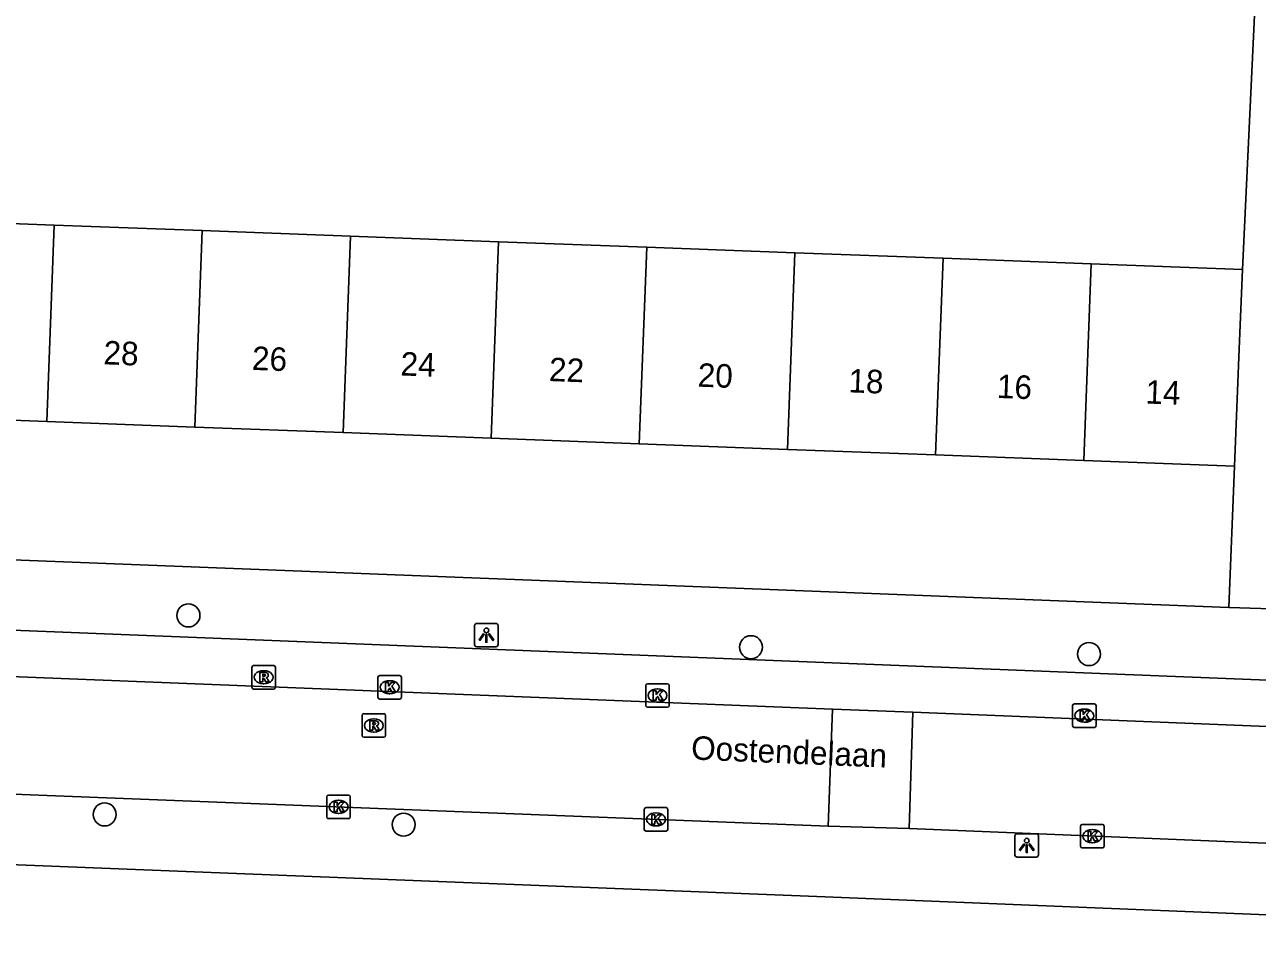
# Model space of a CAD drawing. Extents: x 160732 to 162105, y 387428 to 388479.
# Drawn here: x 161302.4 to 161354.8, y 387537 to 387575.6 of the extents above; entities that cross this region are included whole.
import ezdxf

# ---------------------------------------------------------------- set-up
doc = ezdxf.new("R2010")
doc.units = 0
for name, color, linetype in [('IMGEO_Boom', 7, 'Continuous'), ('IMGEO_Kolk', 7, 'Continuous'), ('IMGEO_Lichtpunt', 7, 'Continuous'), ('IMGEO_Openbare_ruimte_label', 7, 'Continuous'), ('IMGEO_Pand', 7, 'Continuous'), ('IMGEO_Pand_nummerreeks', 7, 'Continuous'), ('IMGEO_Rijbaan_lokaal_open', 7, 'Continuous'), ('IMGEO_Rioolput', 7, 'Continuous'), ('IMGEO_Voetpad_open', 7, 'Continuous')]:
    doc.layers.add(name, color=color, linetype=linetype)

msp = doc.modelspace()

# ---------------------------------------------------------------- linework, layer by layer
at = {"layer": 'IMGEO_Boom'}
for centre in [(161309.375, 387550.5), (161333.295, 387549.15), (161347.665, 387548.857), (161305.812, 387542.039), (161318.525, 387541.606)]:
    msp.add_circle(centre, 0.489, dxfattribs=at)
at = {"layer": 'IMGEO_Kolk'}
for p, q in [((161317.432, 387547.02), (161317.432, 387547.872)), ((161317.507, 387547.946), (161318.359, 387547.946)), ((161317.92, 387547.726), (161317.945, 387547.726)), ((161318.433, 387547.872), (161318.433, 387547.02)), ((161328.819, 387546.668), (161328.819, 387547.52)), ((161328.894, 387547.594), (161329.746, 387547.594)), ((161329.307, 387547.374), (161329.332, 387547.374)), ((161329.82, 387547.52), (161329.82, 387546.668)), ((161318.359, 387546.946), (161317.507, 387546.946)), ((161317.943, 387547.166), (161317.918, 387547.166)), ((161329.33, 387546.814), (161329.305, 387546.814)), ((161346.971, 387545.813), (161346.971, 387546.665)), ((161347.046, 387546.739), (161347.898, 387546.739)), ((161347.972, 387546.665), (161347.972, 387545.813)), ((161329.746, 387546.594), (161328.894, 387546.594)), ((161347.459, 387546.519), (161347.484, 387546.519)), ((161347.898, 387545.739), (161347.046, 387545.739)), ((161347.482, 387545.959), (161347.457, 387545.959)), ((161315.258, 387541.933), (161315.258, 387542.785)), ((161315.333, 387542.859), (161316.185, 387542.859)), ((161315.746, 387542.639), (161315.771, 387542.639)), ((161316.259, 387542.785), (161316.259, 387541.933)), ((161315.769, 387542.079), (161315.744, 387542.079)), ((161328.757, 387541.403), (161328.757, 387542.255)), ((161328.832, 387542.329), (161329.684, 387542.329)), ((161329.245, 387542.109), (161329.27, 387542.109)), ((161329.758, 387542.255), (161329.758, 387541.403)), ((161316.185, 387541.859), (161315.333, 387541.859)), ((161329.268, 387541.549), (161329.243, 387541.549)), ((161347.308, 387540.689), (161347.308, 387541.541)), ((161347.383, 387541.615), (161348.235, 387541.615)), ((161348.309, 387541.541), (161348.309, 387540.689)), ((161329.684, 387541.329), (161328.832, 387541.329)), ((161347.796, 387541.395), (161347.821, 387541.395)), ((161348.235, 387540.615), (161347.383, 387540.615)), ((161347.819, 387540.835), (161347.794, 387540.835))]:
    msp.add_line(p, q, dxfattribs=at)
for points in [[(161317.432, 387547.02), (161317.432, 387547.872)], [(161317.507, 387547.946), (161318.359, 387547.946)], [(161318.433, 387547.872), (161318.433, 387547.02)], [(161317.753, 387547.646), (161317.876, 387547.646), (161317.876, 387547.495), (161318.006, 387547.646), (161318.17, 387547.646), (161318.024, 387547.495), (161318.177, 387547.246), (161318.025, 387547.246), (161317.94, 387547.41), (161317.876, 387547.343), (161317.876, 387547.246), (161317.753, 387547.246), (161317.753, 387547.646)], [(161328.819, 387546.668), (161328.819, 387547.52)], [(161328.894, 387547.594), (161329.746, 387547.594)], [(161329.14, 387547.294), (161329.263, 387547.294), (161329.263, 387547.143), (161329.393, 387547.294), (161329.557, 387547.294), (161329.411, 387547.143), (161329.564, 387546.894), (161329.412, 387546.894), (161329.327, 387547.058), (161329.263, 387546.991), (161329.263, 387546.894), (161329.14, 387546.894), (161329.14, 387547.294)], [(161329.82, 387547.52), (161329.82, 387546.668)], [(161318.359, 387546.946), (161317.507, 387546.946)], [(161346.971, 387545.813), (161346.971, 387546.665)], [(161347.046, 387546.739), (161347.898, 387546.739)], [(161347.972, 387546.665), (161347.972, 387545.813)], [(161329.746, 387546.594), (161328.894, 387546.594)], [(161347.292, 387546.439), (161347.415, 387546.439), (161347.415, 387546.288), (161347.545, 387546.439), (161347.709, 387546.439), (161347.563, 387546.288), (161347.716, 387546.039), (161347.564, 387546.039), (161347.479, 387546.203), (161347.415, 387546.136), (161347.415, 387546.039), (161347.292, 387546.039), (161347.292, 387546.439)], [(161347.898, 387545.739), (161347.046, 387545.739)], [(161315.258, 387541.933), (161315.258, 387542.785)], [(161315.333, 387542.859), (161316.185, 387542.859)], [(161315.579, 387542.559), (161315.702, 387542.559), (161315.702, 387542.408), (161315.832, 387542.559), (161315.996, 387542.559), (161315.85, 387542.408), (161316.003, 387542.159), (161315.851, 387542.159), (161315.766, 387542.323), (161315.702, 387542.256), (161315.702, 387542.159), (161315.579, 387542.159), (161315.579, 387542.559)], [(161316.259, 387542.785), (161316.259, 387541.933)], [(161328.757, 387541.403), (161328.757, 387542.255)], [(161328.832, 387542.329), (161329.684, 387542.329)], [(161329.078, 387542.029), (161329.201, 387542.029), (161329.201, 387541.878), (161329.331, 387542.029), (161329.495, 387542.029), (161329.349, 387541.878), (161329.502, 387541.629), (161329.35, 387541.629), (161329.265, 387541.793), (161329.201, 387541.726), (161329.201, 387541.629), (161329.078, 387541.629), (161329.078, 387542.029)], [(161329.758, 387542.255), (161329.758, 387541.403)], [(161316.185, 387541.859), (161315.333, 387541.859)], [(161347.308, 387540.689), (161347.308, 387541.541)], [(161347.383, 387541.615), (161348.235, 387541.615)], [(161348.309, 387541.541), (161348.309, 387540.689)], [(161329.684, 387541.329), (161328.832, 387541.329)], [(161347.629, 387541.315), (161347.752, 387541.315), (161347.752, 387541.164), (161347.882, 387541.315), (161348.046, 387541.315), (161347.9, 387541.164), (161348.053, 387540.915), (161347.901, 387540.915), (161347.816, 387541.079), (161347.752, 387541.012), (161347.752, 387540.915), (161347.629, 387540.915), (161347.629, 387541.315)], [(161348.235, 387540.615), (161347.383, 387540.615)]]:
    msp.add_lwpolyline(points, dxfattribs=at)
for centre, start, end in [((161317.509, 387547.87), 91.552, 178.448), ((161317.509, 387547.87), 91.552, 178.448), ((161318.357, 387547.87), 1.552, 88.448), ((161318.357, 387547.87), 1.552, 88.448), ((161328.896, 387547.518), 91.552, 178.448), ((161328.896, 387547.518), 91.552, 178.448), ((161329.744, 387547.518), 1.552, 88.448), ((161329.744, 387547.518), 1.552, 88.448), ((161317.509, 387547.022), 181.552, 268.448), ((161317.509, 387547.022), 181.552, 268.448), ((161318.357, 387547.022), 271.552, 358.448), ((161318.357, 387547.022), 271.552, 358.448), ((161328.896, 387546.67), 181.552, 268.448), ((161328.896, 387546.67), 181.552, 268.448), ((161329.744, 387546.67), 271.552, 358.448), ((161329.744, 387546.67), 271.552, 358.448), ((161347.048, 387546.663), 91.552, 178.448), ((161347.048, 387546.663), 91.552, 178.448), ((161347.896, 387546.663), 1.552, 88.448), ((161347.896, 387546.663), 1.552, 88.448), ((161347.048, 387545.815), 181.552, 268.448), ((161347.048, 387545.815), 181.552, 268.448), ((161347.896, 387545.815), 271.552, 358.448), ((161347.896, 387545.815), 271.552, 358.448), ((161315.335, 387542.783), 91.552, 178.448), ((161315.335, 387542.783), 91.552, 178.448), ((161316.183, 387542.783), 1.552, 88.448), ((161316.183, 387542.783), 1.552, 88.448), ((161315.335, 387541.935), 181.552, 268.448), ((161315.335, 387541.935), 181.552, 268.448), ((161316.183, 387541.935), 271.552, 358.448), ((161316.183, 387541.935), 271.552, 358.448), ((161328.834, 387542.253), 91.552, 178.448), ((161328.834, 387542.253), 91.552, 178.448), ((161329.682, 387542.253), 1.552, 88.448), ((161329.682, 387542.253), 1.552, 88.448), ((161347.385, 387541.539), 91.552, 178.448), ((161347.385, 387541.539), 91.552, 178.448), ((161348.233, 387541.539), 1.552, 88.448), ((161348.233, 387541.539), 1.552, 88.448), ((161328.834, 387541.405), 181.552, 268.448), ((161328.834, 387541.405), 181.552, 268.448), ((161329.682, 387541.405), 271.552, 358.448), ((161329.682, 387541.405), 271.552, 358.448), ((161347.385, 387540.691), 181.552, 268.448), ((161347.385, 387540.691), 181.552, 268.448), ((161348.233, 387540.691), 271.552, 358.448), ((161348.233, 387540.691), 271.552, 358.448)]:
    msp.add_arc(centre, 0.0765, start, end, dxfattribs=at)
for centre, major_axis, ratio, start_param, end_param in [((161317.919, 387547.446), (-0.387, 0.002), 0.722429, 4.712389, 7.853982), ((161317.944, 387547.446), (-0.39, 0.002), 0.717154, 1.570796, 4.712389), ((161329.306, 387547.094), (-0.387, 0.002), 0.722429, 4.712389, 7.853982), ((161329.331, 387547.094), (-0.39, 0.002), 0.717154, 1.570796, 4.712389), ((161347.458, 387546.239), (-0.387, 0.002), 0.722429, 4.712389, 7.853982), ((161347.483, 387546.239), (-0.39, 0.002), 0.717154, 1.570796, 4.712389), ((161315.745, 387542.359), (-0.387, 0.002), 0.722429, 4.712389, 7.853982), ((161315.77, 387542.359), (-0.39, 0.002), 0.717154, 1.570796, 4.712389), ((161329.244, 387541.829), (-0.387, 0.002), 0.722429, 4.712389, 7.853982), ((161329.269, 387541.829), (-0.39, 0.002), 0.717154, 1.570796, 4.712389), ((161347.795, 387541.115), (-0.387, 0.002), 0.722429, 4.712389, 7.853982), ((161347.82, 387541.115), (-0.39, 0.002), 0.717154, 1.570796, 4.712389)]:
    msp.add_ellipse(centre, major_axis=major_axis, ratio=ratio, start_param=start_param, end_param=end_param, dxfattribs=at)
at = {"layer": 'IMGEO_Lichtpunt'}
for p, q in [((161321.544, 387550.067), (161321.544, 387549.26)), ((161321.544, 387550.067), (161321.544, 387549.26)), ((161322.446, 387550.162), (161321.638, 387550.162)), ((161322.446, 387550.162), (161321.638, 387550.162)), ((161322.54, 387549.26), (161322.54, 387550.067)), ((161322.54, 387549.26), (161322.54, 387550.067)), ((161321.638, 387549.166), (161322.446, 387549.166)), ((161321.638, 387549.166), (161322.446, 387549.166)), ((161344.521, 387541.126), (161344.521, 387540.319)), ((161344.521, 387541.126), (161344.521, 387540.319)), ((161345.423, 387541.221), (161344.615, 387541.221)), ((161345.423, 387541.221), (161344.615, 387541.221)), ((161345.517, 387540.319), (161345.517, 387541.126)), ((161345.517, 387540.319), (161345.517, 387541.126)), ((161344.615, 387540.225), (161345.423, 387540.225)), ((161344.615, 387540.225), (161345.423, 387540.225))]:
    msp.add_line(p, q, dxfattribs=at)
for points in [[(161321.918, 387549.731), (161321.957, 387549.703), (161321.769, 387549.441), (161321.731, 387549.468), (161321.918, 387549.731)], [(161322.02, 387549.683), (161322.067, 387549.683), (161322.067, 387549.361), (161322.02, 387549.361), (161322.02, 387549.683)], [(161322.13, 387549.703), (161322.168, 387549.73), (161322.355, 387549.468), (161322.316, 387549.44), (161322.13, 387549.703)], [(161344.895, 387540.79), (161344.934, 387540.762), (161344.746, 387540.5), (161344.708, 387540.527), (161344.895, 387540.79)], [(161344.997, 387540.742), (161345.044, 387540.742), (161345.044, 387540.42), (161344.997, 387540.42), (161344.997, 387540.742)], [(161345.107, 387540.762), (161345.145, 387540.789), (161345.332, 387540.527), (161345.293, 387540.499), (161345.107, 387540.762)]]:
    msp.add_lwpolyline(points, dxfattribs=at)
for centre in [(161322.043, 387549.865), (161345.02, 387540.924)]:
    msp.add_circle(centre, 0.0994, dxfattribs=at)
for centre, start, end in [((161321.638, 387550.067), 90, 180), ((161321.638, 387550.067), 90, 180), ((161322.446, 387550.067), 0, 90), ((161322.446, 387550.067), 0, 90), ((161321.638, 387549.26), 180, 270), ((161321.638, 387549.26), 180, 270), ((161322.446, 387549.26), 270, 0), ((161322.446, 387549.26), 270, 360), ((161344.615, 387541.126), 90, 180), ((161344.615, 387541.126), 90, 180), ((161345.423, 387541.126), 0, 90), ((161345.423, 387541.126), 0, 90), ((161344.615, 387540.319), 180, 270), ((161344.615, 387540.319), 180, 270), ((161345.423, 387540.319), 270, 0), ((161345.423, 387540.319), 270, 360)]:
    msp.add_arc(centre, 0.0946, start, end, dxfattribs=at)
at = {"layer": 'IMGEO_Pand'}
for points in [[(161303.664, 387567.094), (161297.365, 387567.328)], [(161303.664, 387567.094), (161303.35, 387558.747)], [(161309.964, 387566.859), (161303.664, 387567.094)], [(161309.649, 387558.51), (161309.964, 387566.859)], [(161316.263, 387566.625), (161309.964, 387566.859)], [(161315.948, 387558.273), (161316.263, 387566.625)], [(161322.563, 387566.39), (161316.263, 387566.625)], [(161322.563, 387566.39), (161322.248, 387558.035)], [(161328.862, 387566.155), (161322.563, 387566.39)], [(161328.862, 387566.155), (161328.547, 387557.798)], [(161335.16, 387565.921), (161328.862, 387566.155)], [(161334.846, 387557.561), (161335.16, 387565.921)], [(161341.46, 387565.686), (161335.16, 387565.921)], [(161341.46, 387565.686), (161341.145, 387557.324)], [(161347.76, 387565.452), (161341.46, 387565.686)], [(161347.445, 387557.086), (161347.76, 387565.452)], [(161354.194, 387565.212), (161347.76, 387565.452)], [(161354.194, 387565.212), (161354.057, 387561.841), (161353.853, 387556.845)], [(161297.051, 387558.985), (161303.35, 387558.747)], [(161303.35, 387558.747), (161309.649, 387558.51)], [(161309.649, 387558.51), (161315.948, 387558.273)], [(161315.948, 387558.273), (161322.248, 387558.035)], [(161322.248, 387558.035), (161328.547, 387557.798)], [(161328.547, 387557.798), (161334.846, 387557.561)], [(161334.846, 387557.561), (161341.145, 387557.324)], [(161341.145, 387557.324), (161347.445, 387557.086)], [(161347.445, 387557.086), (161353.853, 387556.845)]]:
    msp.add_lwpolyline(points, dxfattribs=at)
at = {"layer": 'IMGEO_Rijbaan_lokaal_open'}
for points in [[(161270.073, 387549.169), (161336.764, 387546.512)], [(161336.764, 387546.512), (161336.575, 387541.542)], [(161336.764, 387546.512), (161340.181, 387546.381)], [(161340.016, 387541.435), (161340.181, 387546.381)], [(161340.181, 387546.381), (161402.573, 387543.862)], [(161336.575, 387541.542), (161269.429, 387544.177)], [(161340.016, 387541.435), (161336.575, 387541.542)], [(161402.335, 387538.88), (161340.016, 387541.435)]]:
    msp.add_lwpolyline(points, dxfattribs=at)
at = {"layer": 'IMGEO_Rioolput'}
for p, q in [((161312.074, 387547.445), (161312.074, 387548.297)), ((161312.149, 387548.371), (161313.001, 387548.371)), ((161313.075, 387548.297), (161313.075, 387547.445)), ((161312.562, 387548.151), (161312.587, 387548.151)), ((161313.001, 387547.371), (161312.149, 387547.371)), ((161312.585, 387547.591), (161312.56, 387547.591)), ((161316.758, 387545.397), (161316.758, 387546.249)), ((161316.833, 387546.323), (161317.685, 387546.323)), ((161317.759, 387546.249), (161317.759, 387545.397)), ((161317.246, 387546.103), (161317.271, 387546.103)), ((161317.685, 387545.323), (161316.833, 387545.323)), ((161317.269, 387545.543), (161317.244, 387545.543))]:
    msp.add_line(p, q, dxfattribs=at)
for points in [[(161312.074, 387547.445), (161312.074, 387548.297)], [(161312.149, 387548.371), (161313.001, 387548.371)], [(161313.075, 387548.297), (161313.075, 387547.445)], [(161312.663, 387548.069), (161312.411, 387548.071), (161312.411, 387547.671)], [(161312.411, 387547.671), (161312.535, 387547.671), (161312.535, 387547.833), (161312.546, 387547.833)], [(161312.589, 387547.99), (161312.535, 387547.99), (161312.535, 387547.909)], [(161312.535, 387547.909), (161312.587, 387547.909)], [(161312.593, 387547.804), (161312.664, 387547.671), (161312.804, 387547.671), (161312.739, 387547.797)], [(161313.001, 387547.371), (161312.149, 387547.371)], [(161316.758, 387545.397), (161316.758, 387546.249)], [(161316.833, 387546.323), (161317.685, 387546.323)], [(161317.759, 387546.249), (161317.759, 387545.397)], [(161317.347, 387546.021), (161317.095, 387546.023), (161317.095, 387545.623)], [(161317.095, 387545.623), (161317.219, 387545.623), (161317.219, 387545.785), (161317.23, 387545.785)], [(161317.273, 387545.942), (161317.219, 387545.942), (161317.219, 387545.861)], [(161317.219, 387545.861), (161317.271, 387545.861)], [(161317.277, 387545.756), (161317.348, 387545.623), (161317.488, 387545.623), (161317.423, 387545.749)], [(161317.685, 387545.323), (161316.833, 387545.323)]]:
    msp.add_lwpolyline(points, dxfattribs=at)
for centre, radius, start, end in [((161312.151, 387548.295), 0.0765, 91.552, 178.448), ((161312.151, 387548.295), 0.0765, 91.552, 178.448), ((161312.999, 387548.295), 0.0765, 1.552, 88.448), ((161312.999, 387548.295), 0.0765, 1.552, 88.448), ((161312.545, 387547.78), 0.0533, 26.0293, 88.6989), ((161312.571, 387548.098), 0.19, 274.7715, 282.9687), ((161312.595, 387547.894), 0.0964, 77.0061, 93.1865), ((161312.609, 387547.951), 0.0378, 276.6634, 79.6772), ((161312.662, 387547.959), 0.109, 350.3612, 89.416), ((161312.66, 387547.959), 0.112, 277.5842, 350.9817), ((161312.644, 387547.744), 0.108, 29.5134, 73.7905), ((161312.151, 387547.447), 0.0765, 181.552, 268.448), ((161312.151, 387547.447), 0.0765, 181.552, 268.448), ((161312.999, 387547.447), 0.0765, 271.552, 358.448), ((161312.999, 387547.447), 0.0765, 271.552, 358.448), ((161316.835, 387546.247), 0.0765, 91.552, 178.448), ((161316.835, 387546.247), 0.0765, 91.552, 178.448), ((161317.683, 387546.247), 0.0765, 1.552, 88.448), ((161317.683, 387546.247), 0.0765, 1.552, 88.448), ((161317.229, 387545.732), 0.0533, 26.0293, 88.6989), ((161317.255, 387546.05), 0.19, 274.7715, 282.9687), ((161317.279, 387545.846), 0.0964, 77.0061, 93.1865), ((161317.293, 387545.903), 0.0378, 276.6634, 79.6772), ((161317.346, 387545.911), 0.109, 350.3612, 89.416), ((161317.344, 387545.911), 0.112, 277.5842, 350.9817), ((161317.328, 387545.696), 0.108, 29.5134, 73.7905), ((161316.835, 387545.399), 0.0765, 181.552, 268.448), ((161316.835, 387545.399), 0.0765, 181.552, 268.448), ((161317.683, 387545.399), 0.0765, 271.552, 358.448), ((161317.683, 387545.399), 0.0765, 271.552, 358.448)]:
    msp.add_arc(centre, radius, start, end, dxfattribs=at)
for centre, major_axis, ratio, start_param, end_param in [((161312.561, 387547.871), (-0.387, 0.002), 0.722429, 4.712389, 7.853982), ((161312.586, 387547.871), (-0.39, 0.002), 0.717154, 1.570796, 4.712389), ((161317.245, 387545.823), (-0.387, 0.002), 0.722429, 4.712389, 7.853982), ((161317.27, 387545.823), (-0.39, 0.002), 0.717154, 1.570796, 4.712389)]:
    msp.add_ellipse(centre, major_axis=major_axis, ratio=ratio, start_param=start_param, end_param=end_param, dxfattribs=at)
at = {"layer": 'IMGEO_Voetpad_open'}
for points in [[(161354.727, 387576.621), (161354.194, 387565.212)], [(161353.853, 387556.845), (161353.607, 387550.832)], [(161353.607, 387550.832), (161269.693, 387554.126)], [(161273.083, 387551.023), (161337.101, 387548.471), (161415.466, 387545.346)], [(161353.607, 387550.832), (161353.621, 387550.831), (161356.325, 387550.755)], [(161292.814, 387540.26), (161336.101, 387538.546), (161383.777, 387536.605), (161393.875, 387536.2)]]:
    msp.add_lwpolyline(points, dxfattribs=at)

# ---------------------------------------------------------------- texts
at = {"layer": 'IMGEO_Openbare_ruimte_label'}
msp.add_text('Oostendelaan', height=1, rotation=357.5926, dxfattribs=at).set_placement((161330.737, 387544.378))
at = {"layer": 'IMGEO_Pand_nummerreeks'}
for s, p in [('28', (161305.751, 387561.178)), ('26', (161312.064, 387560.941)), ('24', (161318.381, 387560.704)), ('22', (161324.694, 387560.466)), ('20', (161331.017, 387560.227)), ('18', (161337.425, 387559.986)), ('16', (161343.738, 387559.748)), ('14', (161350.055, 387559.51))]:
    msp.add_text(s, height=1, rotation=357.8429, dxfattribs=at).set_placement(p)

doc.saveas('drawing.dxf')
